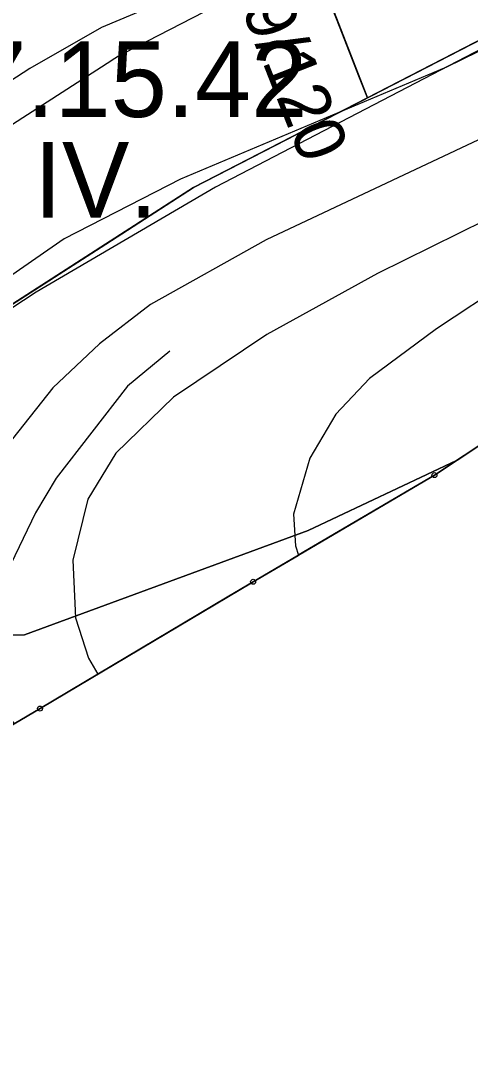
# Model space of a CAD drawing. Extents: x -706130 to -698555, y -971544 to -967260.
# Drawn here: x -704381.5 to -704292.3, y -971425.6 to -971218.1 of the extents above; entities that cross this region are included whole.
import ezdxf

# ---------------------------------------------------------------- set-up
doc = ezdxf.new("R2010")
doc.units = 0
for name, color, linetype in [('BPEJ hranice S', 7, 'Continuous'), ('BPEJ kód', 7, 'Continuous'), ('Hranice řešeného území', 7, 'Continuous'), ('KN_Hranice obce', 7, 'Continuous'), ('KN_Hranice_katastrální území', 7, 'Continuous'), ('KN_Hranice_parcel', 7, 'Continuous'), ('KN_Polygon parcely', 7, 'Continuous'), ('KN_POZEMKY_10_LESNI POZEMEK', 7, 'Continuous'), ('KN_POZEMKY_2_ORNA PUDA', 7, 'Continuous'), ('KN_Značky bodu BP', 7, 'Continuous'), ('Komunikace popis trid a kategorie popis S', 7, 'Continuous'), ('OP lesa 30 m', 7, 'Continuous'), ('Plochy N_P ŠRAFY', 7, 'Continuous'), ('Plochy přírodní - lesní S', 7, 'Continuous'), ('Plochy smíšené nezastavěného území všeobecné N', 7, 'Continuous'), ('Plochy zemědělské všeobecné CELEK S', 7, 'Continuous'), ('Plochy zmen_plochy zmen v krajine', 7, 'Continuous'), ('Plochy zmen_plochy zmen v krajine_ZAKL', 7, 'Continuous'), ('Povodi vodniho toku S', 7, 'Continuous'), ('Regulační bloky v krajině N', 7, 'Continuous'), ('Regulační bloky v krajině S', 7, 'Continuous'), ('USES_BC_mistni S', 7, 'Continuous'), ('USES_BK_nadregionalni N', 7, 'Continuous'), ('USES_nadregionalni_popis N', 7, 'Continuous'), ('USES_ŠRAFY N', 7, 'Continuous'), ('USES_ŠRAFY S', 7, 'Continuous'), ('VPO pro zalozeni prvku USES_BK nadregionalni_obrys N', 7, 'Continuous'), ('VPO pro zalozeni prvku USES_BK nadregionalni_plocha N', 7, 'Continuous'), ('VÝŠKOPIS_vrstevnice doplňková', 7, 'Continuous'), ('VÝŠKOPIS_vrstevnice hlavní', 7, 'Continuous'), ('VÝŠKOPIS_vrstevnice zesílená', 7, 'Continuous'), ('Zábory hodnocené - plochy', 7, 'Continuous')]:
    doc.layers.add(name, color=color, linetype=linetype)

msp = doc.modelspace()

# ---------------------------------------------------------------- linework, layer by layer
at = {"layer": 'BPEJ hranice S'}
for p, q in [((-704299.4, -971308.25), (-704257.3, -971280.39)), ((-704335.41, -971329.42), (-704299.4, -971308.25)), ((-704377.73, -971354.59), (-704335.41, -971329.42))]:
    msp.add_line(p, q, dxfattribs=at)
for points in [[(-704271.03, -971209.45), (-704281.66, -971219.28), (-704342.87, -971251.11), (-704378.49, -971271.96), (-704407.01, -971290.68), (-704407.49, -971291.03), (-704409.78, -971292.68), (-704413.99, -971295.73), (-704433.1, -971310.81), (-704467.88, -971337.03), (-704469.91, -971338.68), (-704470.4, -971339.07), (-704471.88, -971342.01), (-704458.27, -971378), (-704455.03, -971389.82), (-704482.74, -971402.86), (-704508.14, -971414.82)], [(-704281.66, -971219.28), (-704342.87, -971251.11), (-704378.49, -971271.96), (-704407.01, -971290.68)], [(-704392.68, -971363.46), (-704388.04, -971360.7), (-704385.48, -971359.18), (-704382.89, -971357.64), (-704377.73, -971354.59), (-704340.54, -971332.47), (-704335.41, -971329.42), (-704326.48, -971324.17), (-704326.47, -971324.16), (-704299.4, -971308.25), (-704257.3, -971280.39), (-704257.3, -971280.39)], [(-704257.3, -971280.39), (-704257.3, -971280.39), (-704299.4, -971308.25)], [(-704299.4, -971308.25), (-704326.47, -971324.16), (-704326.48, -971324.17), (-704335.41, -971329.42)], [(-704335.41, -971329.42), (-704340.54, -971332.47), (-704377.73, -971354.59)]]:
    msp.add_lwpolyline(points, dxfattribs=at)
at = {"layer": 'Hranice řešeného území'}
msp.add_lwpolyline([(-704031.43, -971118.62), (-704097.54, -971160.81), (-704139.52, -971193.07), (-704194.07, -971234.59), (-704254.21, -971278.34), (-704299.4, -971308.25), (-704335.41, -971329.42), (-704377.73, -971354.59), (-704382.89, -971357.64), (-704385.48, -971359.18), (-704392.68, -971363.46), (-704394.94, -971364.8), (-704450.76, -971387.81), (-704508.14, -971414.82), (-704547.28, -971416.68), (-704576.92, -971418.09), (-704680.3, -971423.01), (-704682.53, -971423.59), (-704690.13, -971425.56)], dxfattribs=at)
at = {"layer": 'KN_Hranice obce'}
msp.add_lwpolyline([(-704690.13, -971425.56), (-704682.53, -971423.59), (-704680.3, -971423.01), (-704576.92, -971418.09), (-704547.28, -971416.68), (-704508.14, -971414.82), (-704450.76, -971387.81), (-704394.94, -971364.8), (-704392.68, -971363.46), (-704385.48, -971359.18), (-704382.89, -971357.64), (-704377.73, -971354.59), (-704335.41, -971329.42), (-704299.4, -971308.25), (-704254.21, -971278.34)], dxfattribs=at)
at = {"layer": 'KN_Hranice_katastrální území'}
msp.add_lwpolyline([(-704690.13, -971425.56), (-704682.53, -971423.59), (-704680.3, -971423.01), (-704576.92, -971418.09), (-704547.28, -971416.68), (-704508.14, -971414.82), (-704450.76, -971387.81), (-704394.94, -971364.8), (-704392.68, -971363.46), (-704385.48, -971359.18), (-704382.89, -971357.64), (-704377.73, -971354.59), (-704335.41, -971329.42), (-704299.4, -971308.25), (-704254.21, -971278.34)], dxfattribs=at)
at = {"layer": 'KN_Hranice_parcel'}
for points in [[(-704335.41, -971329.42), (-704299.4, -971308.25), (-704254.21, -971278.34), (-704194.07, -971234.59), (-704139.52, -971193.07), (-704097.54, -971160.81), (-704031.43, -971118.62), (-704003.2, -971096.46), (-703961.85, -971053.05), (-703921.51, -971016.18), (-703884.75, -970989.54), (-703851.01, -970973.86), (-703809.77, -970964.35), (-703782.62, -970958.39), (-703722.22, -970950.5), (-703670.78, -970944.37)], [(-704407.56, -971289.95), (-704347.25, -971251.15), (-704280.58, -971216.79)], [(-704382.89, -971357.64), (-704377.73, -971354.59), (-704335.41, -971329.42)]]:
    msp.add_lwpolyline(points, dxfattribs=at)
at = {"layer": 'KN_Polygon parcely'}
for points in [[(-704059.31, -971011.16), (-704100.66, -971058.2), (-704113.27, -971060.37), (-704176.41, -971125.43), (-704277.35, -971213.96), (-704280.58, -971216.79), (-704347.25, -971251.15), (-704407.56, -971289.95), (-704405.65, -971319.56), (-704399.21, -971335.41), (-704382.89, -971357.64), (-704377.73, -971354.59), (-704335.41, -971329.42), (-704299.4, -971308.25), (-704254.21, -971278.34), (-704194.07, -971234.59), (-704139.52, -971193.07), (-704097.54, -971160.81), (-704031.43, -971118.62)], [(-704415.53, -971158.66), (-704506.42, -971249.39), (-704551.5, -971295.37), (-704580.53, -971322.96), (-704605.87, -971343.56), (-704603.2, -971350), (-704685.04, -971417.87), (-704682.53, -971423.59), (-704680.3, -971423.01), (-704576.92, -971418.09), (-704547.28, -971416.68), (-704511.39, -971381.95), (-704477.04, -971352.31), (-704470.04, -971338.35), (-704409.85, -971291.43), (-704407.56, -971289.95), (-704347.25, -971251.15), (-704280.58, -971216.79)]]:
    msp.add_lwpolyline(points, dxfattribs=at)
at = {"layer": 'KN_POZEMKY_10_LESNI POZEMEK'}
for p, q in [((-704347.25, -971251.15), (-704280.58, -971216.79)), ((-704407.56, -971289.95), (-704347.25, -971251.15)), ((-704254.21, -971278.34), (-704299.4, -971308.25)), ((-704299.4, -971308.25), (-704335.41, -971329.42)), ((-704335.41, -971329.42), (-704377.73, -971354.59)), ((-704377.73, -971354.59), (-704382.89, -971357.64))]:
    msp.add_line(p, q, dxfattribs=at)
at = {"layer": 'KN_POZEMKY_2_ORNA PUDA'}
for p, q in [((-704280.58, -971216.79), (-704347.25, -971251.15)), ((-704347.25, -971251.15), (-704407.56, -971289.95))]:
    msp.add_line(p, q, dxfattribs=at)
at = {"layer": 'KN_Značky bodu BP'}
for centre, radius in [((-704299.4, -971308.25), 0.5), ((-704299.4, -971308.25), 0.0303), ((-704335.41, -971329.42), 0.5), ((-704335.41, -971329.42), 0.0303), ((-704377.73, -971354.59), 0.5), ((-704377.73, -971354.59), 0.0303)]:
    msp.add_circle(centre, radius, dxfattribs=at)
at = {"layer": 'OP lesa 30 m'}
msp.add_line((-704363.48, -971225.92), (-704423.79, -971264.72), dxfattribs=at)
msp.add_lwpolyline([(-704153.74, -971058.99), (-704197.1, -971103.67), (-704297.13, -971191.4), (-704297.59, -971191.81), (-704360.99, -971224.48)], dxfattribs=at)
msp.add_arc((-704347.25, -971251.15), 30, 117.2654, 122.7549, dxfattribs=at)
at = {"layer": 'Plochy N_P ŠRAFY'}
for p, q in [((-704312.72, -971233.36), (-704280.58, -971216.79)), ((-704314.27, -971229.37), (-704312.72, -971233.36))]:
    msp.add_line(p, q, dxfattribs=at)
msp.add_lwpolyline([(-704322.2, -971209.01), (-704318.24, -971219.19), (-704314.27, -971229.37)], dxfattribs=at)
at = {"layer": 'Plochy přírodní - lesní S'}
for p, q in [((-704280.58, -971216.79), (-704347.25, -971251.15)), ((-704347.25, -971251.15), (-704407.56, -971289.95)), ((-704299.4, -971308.25), (-704254.21, -971278.34)), ((-704335.41, -971329.42), (-704299.4, -971308.25)), ((-704377.73, -971354.59), (-704335.41, -971329.42)), ((-704382.89, -971357.64), (-704377.73, -971354.59))]:
    msp.add_line(p, q, dxfattribs=at)
at = {"layer": 'Plochy smíšené nezastavěného území všeobecné N'}
for p, q in [((-704312.72, -971233.36), (-704280.58, -971216.79)), ((-704314.27, -971229.37), (-704312.72, -971233.36))]:
    msp.add_line(p, q, dxfattribs=at)
msp.add_lwpolyline([(-704322.2, -971209.01), (-704318.24, -971219.19), (-704314.27, -971229.37)], dxfattribs=at)
at = {"layer": 'Plochy zemědělské všeobecné CELEK S'}
for p, q in [((-704330.9, -971242.73), (-704312.72, -971233.36)), ((-704347.25, -971251.15), (-704330.9, -971242.73)), ((-704364.69, -971262.37), (-704347.25, -971251.15)), ((-704404.34, -971287.88), (-704364.69, -971262.37))]:
    msp.add_line(p, q, dxfattribs=at)
msp.add_lwpolyline([(-704312.72, -971233.36), (-704314.27, -971229.37), (-704318.24, -971219.19), (-704322.2, -971209.01), (-704326.16, -971198.83), (-704330.12, -971188.65), (-704334.08, -971178.47), (-704338.05, -971168.29), (-704342.01, -971158.11), (-704345.97, -971147.93), (-704349.93, -971137.75), (-704353.89, -971127.57), (-704357.86, -971117.39), (-704361.82, -971107.21), (-704365.78, -971097.03), (-704369.72, -971086.89)], dxfattribs=at)
at = {"layer": 'Plochy zmen_plochy zmen v krajine'}
msp.add_lwpolyline([(-704280.58, -971216.79), (-704337.74, -971066.33), (-704352.25, -971025.04), (-704354.41, -971041.91), (-704363.75, -971071.95), (-704369.72, -971086.89), (-704365.78, -971097.03), (-704361.82, -971107.21), (-704357.86, -971117.39), (-704353.89, -971127.57), (-704349.93, -971137.75), (-704345.97, -971147.93), (-704342.01, -971158.11), (-704338.05, -971168.29), (-704334.08, -971178.47), (-704330.12, -971188.65), (-704326.16, -971198.83), (-704322.2, -971209.01), (-704318.24, -971219.19), (-704314.27, -971229.37), (-704312.72, -971233.36)], close=True, dxfattribs=at)
at = {"layer": 'Plochy zmen_plochy zmen v krajine_ZAKL'}
msp.add_lwpolyline([(-704280.58, -971216.79), (-704337.74, -971066.33), (-704352.25, -971025.04), (-704354.41, -971041.91), (-704363.75, -971071.95), (-704369.72, -971086.89), (-704365.78, -971097.03), (-704361.82, -971107.21), (-704357.86, -971117.39), (-704353.89, -971127.57), (-704349.93, -971137.75), (-704345.97, -971147.93), (-704342.01, -971158.11), (-704338.05, -971168.29), (-704334.08, -971178.47), (-704330.12, -971188.65), (-704326.16, -971198.83), (-704322.2, -971209.01), (-704318.24, -971219.19), (-704314.27, -971229.37), (-704312.72, -971233.36)], close=True, dxfattribs=at)
at = {"layer": 'Povodi vodniho toku S'}
for points in [[(-704295.05, -971305.37), (-704254.21, -971278.34), (-704194.07, -971234.59), (-704139.52, -971193.07), (-704097.54, -971160.81), (-704045.92, -971127.87)], [(-705124.58, -971237.16), (-705066.73, -971282.21), (-705048.17, -971290.72), (-704966.01, -971322.36), (-704912.68, -971324.61), (-704850.01, -971290.77), (-704789.63, -971256.64), (-704724.24, -971255.79), (-704654.65, -971276.47), (-704609.18, -971303.34), (-704556.53, -971328.82), (-704481.76, -971345.51), (-704409.39, -971346.11), (-704397.56, -971340.41), (-704380.79, -971339.95), (-704324.49, -971319.27), (-704295.05, -971305.37)], [(-704295.05, -971305.37), (-704324.49, -971319.27), (-704380.79, -971339.95), (-704397.56, -971340.41), (-704409.39, -971346.11), (-704481.76, -971345.51), (-704556.53, -971328.82), (-704609.18, -971303.34), (-704654.65, -971276.47), (-704724.24, -971255.79), (-704789.63, -971256.64), (-704850.01, -971290.77), (-704912.68, -971324.61), (-704966.01, -971322.36), (-705048.17, -971290.72), (-705066.73, -971282.21), (-705124.58, -971237.16)], [(-704690.13, -971425.56), (-704682.53, -971423.59), (-704680.3, -971423.01), (-704576.92, -971418.09), (-704547.28, -971416.68), (-704508.14, -971414.82), (-704450.76, -971387.81), (-704394.94, -971364.8), (-704392.68, -971363.46), (-704385.48, -971359.18), (-704382.89, -971357.64), (-704377.73, -971354.59), (-704335.41, -971329.42), (-704299.4, -971308.25), (-704295.05, -971305.37)]]:
    msp.add_lwpolyline(points, dxfattribs=at)
at = {"layer": 'Regulační bloky v krajině N'}
msp.add_lwpolyline([(-704280.58, -971216.79), (-704337.74, -971066.33), (-704352.25, -971025.04), (-704354.41, -971041.91), (-704363.75, -971071.95), (-704369.72, -971086.89), (-704365.78, -971097.03), (-704361.82, -971107.21), (-704357.86, -971117.39), (-704353.89, -971127.57), (-704349.93, -971137.75), (-704345.97, -971147.93), (-704342.01, -971158.11), (-704338.05, -971168.29), (-704334.08, -971178.47), (-704330.12, -971188.65), (-704326.16, -971198.83), (-704322.2, -971209.01), (-704318.24, -971219.19), (-704314.27, -971229.37), (-704312.72, -971233.36)], close=True, dxfattribs=at)
at = {"layer": 'Regulační bloky v krajině S'}
for p, q in [((-704280.58, -971216.79), (-704347.25, -971251.15)), ((-704330.9, -971242.73), (-704312.72, -971233.36)), ((-704347.25, -971251.15), (-704330.9, -971242.73)), ((-704347.25, -971251.15), (-704407.56, -971289.95)), ((-704364.69, -971262.37), (-704347.25, -971251.15)), ((-704404.34, -971287.88), (-704364.69, -971262.37)), ((-704299.4, -971308.25), (-704254.21, -971278.34)), ((-704335.41, -971329.42), (-704299.4, -971308.25)), ((-704377.73, -971354.59), (-704335.41, -971329.42)), ((-704382.89, -971357.64), (-704377.73, -971354.59))]:
    msp.add_line(p, q, dxfattribs=at)
msp.add_lwpolyline([(-704312.72, -971233.36), (-704314.27, -971229.37), (-704318.24, -971219.19), (-704322.2, -971209.01), (-704326.16, -971198.83), (-704330.12, -971188.65), (-704334.08, -971178.47), (-704338.05, -971168.29), (-704342.01, -971158.11), (-704345.97, -971147.93), (-704349.93, -971137.75), (-704353.89, -971127.57), (-704357.86, -971117.39), (-704361.82, -971107.21), (-704365.78, -971097.03), (-704369.72, -971086.89)], dxfattribs=at)
at = {"layer": 'USES_BC_mistni S'}
msp.add_lwpolyline([(-704059.31, -971011.16), (-704100.66, -971058.2), (-704113.27, -971060.37), (-704176.41, -971125.43), (-704277.35, -971213.96), (-704280.58, -971216.79), (-704347.25, -971251.15), (-704407.56, -971289.95), (-704405.65, -971319.56), (-704399.21, -971335.41), (-704382.89, -971357.64), (-704377.73, -971354.59), (-704335.41, -971329.42), (-704299.4, -971308.25), (-704254.21, -971278.34), (-704194.07, -971234.59), (-704139.52, -971193.07), (-704097.54, -971160.81), (-704031.43, -971118.62)], dxfattribs=at)
at = {"layer": 'USES_BK_nadregionalni N'}
msp.add_lwpolyline([(-704351.58, -971019.76), (-704352.25, -971025.04), (-704354.41, -971041.91), (-704363.75, -971071.95), (-704369.72, -971086.89), (-704312.72, -971233.36), (-704280.58, -971216.79), (-704277.35, -971213.96), (-704333.99, -971068.42)], close=True, dxfattribs=at)
at = {"layer": 'USES_ŠRAFY N'}
msp.add_lwpolyline([(-704351.58, -971019.76), (-704352.25, -971025.04), (-704354.41, -971041.91), (-704363.75, -971071.95), (-704369.72, -971086.89), (-704312.72, -971233.36), (-704280.58, -971216.79), (-704277.35, -971213.96), (-704333.99, -971068.42)], close=True, dxfattribs=at)
at = {"layer": 'USES_ŠRAFY S'}
msp.add_lwpolyline([(-704059.31, -971011.16), (-704100.66, -971058.2), (-704113.27, -971060.37), (-704176.41, -971125.43), (-704277.35, -971213.96), (-704280.58, -971216.79), (-704347.25, -971251.15), (-704407.56, -971289.95), (-704405.65, -971319.56), (-704399.21, -971335.41), (-704382.89, -971357.64), (-704377.73, -971354.59), (-704335.41, -971329.42), (-704299.4, -971308.25), (-704254.21, -971278.34), (-704194.07, -971234.59), (-704139.52, -971193.07), (-704097.54, -971160.81), (-704031.43, -971118.62)], dxfattribs=at)
at = {"layer": 'VPO pro zalozeni prvku USES_BK nadregionalni_obrys N'}
msp.add_lwpolyline([(-704351.58, -971019.76), (-704352.25, -971025.04), (-704354.41, -971041.91), (-704363.75, -971071.95), (-704369.72, -971086.89), (-704312.72, -971233.36), (-704280.58, -971216.79), (-704277.35, -971213.96), (-704333.99, -971068.42), (-704351.58, -971019.76)], dxfattribs=at)
at = {"layer": 'VPO pro zalozeni prvku USES_BK nadregionalni_plocha N'}
msp.add_lwpolyline([(-704277.35, -971213.96), (-704333.99, -971068.42), (-704351.58, -971019.76), (-704352.25, -971025.04), (-704354.41, -971041.91), (-704363.75, -971071.95), (-704369.72, -971086.89), (-704312.72, -971233.36), (-704280.58, -971216.79)], dxfattribs=at)
at = {"layer": 'VÝŠKOPIS_vrstevnice doplňková'}
msp.add_lwpolyline([(-704351.96, -971283.63), (-704360.37, -971290.62), (-704374.5, -971308.88), (-704378.64, -971315.73), (-704388.48, -971336.13), (-704388.48, -971337.7), (-704389.19, -971338.13), (-704389.19, -971340.12), (-704390.58, -971343.51), (-704391.64, -971353.87), (-704387.45, -971360.35)], dxfattribs=at)
at = {"layer": 'VÝŠKOPIS_vrstevnice hlavní'}
for points in [[(-704074.46, -971046.79), (-704094.29, -971073.19), (-704141.95, -971142.1), (-704153.79, -971156.08), (-704172.19, -971175.2), (-704201.3, -971200.88), (-704217.85, -971214), (-704256.37, -971239.68), (-704273.2, -971249.67), (-704310.73, -971268.22), (-704332.7, -971280.34), (-704351.24, -971292.76), (-704362.66, -971303.88), (-704368.22, -971313.02), (-704371.22, -971325.14), (-704370.65, -971336.56), (-704368.08, -971344.55), (-704366.24, -971347.76)], [(-704073.32, -971073.47), (-704122.97, -971136.82), (-704144.66, -971161.21), (-704168.62, -971186.32), (-704189.31, -971205.16), (-704211.28, -971222.56), (-704234.68, -971239.11), (-704268.21, -971260.23), (-704284.76, -971269.79), (-704299.03, -971279.2), (-704312.29, -971289.05), (-704319, -971296.18), (-704324.14, -971304.88), (-704327.42, -971316.01), (-704326.99, -971322.29), (-704326.38, -971324.11)], [(-704328.99, -971204.02), (-704365.51, -971219.42), (-704379.78, -971227.56), (-704398.32, -971239.54), (-704417.01, -971254.24), (-704434.28, -971270.64), (-704446.12, -971280.06), (-704458.96, -971288.48), (-704469.66, -971293.61), (-704479.22, -971296.89), (-704512.18, -971304.31), (-704528.16, -971308.88), (-704542.14, -971313.87), (-704551.84, -971318.29), (-704564.11, -971325.57), (-704576.66, -971335.99), (-704590.07, -971353.11), (-704595.35, -971361.67), (-704599.06, -971369.94), (-704601.35, -971378.5), (-704602.49, -971387.06), (-704601.49, -971401.33), (-704598.92, -971409.89), (-704594.14, -971418.91)], [(-704257.79, -971206.44), (-704278.34, -971218.14), (-704297.03, -971227.27), (-704349.82, -971249.53), (-704372.93, -971261.37), (-704386.63, -971270.79), (-704396.76, -971278.92), (-704405.74, -971288.05), (-704425.86, -971310.45), (-704436.27, -971319.44), (-704443.41, -971324.29), (-704451.4, -971328.28), (-704478.22, -971339.12), (-704506.75, -971352.25), (-704516.88, -971358.1), (-704526.3, -971364.95), (-704536, -971374.51), (-704541.28, -971383.07), (-704543.42, -971388.2), (-704545.56, -971396.76), (-704545.99, -971401.9), (-704545.42, -971408.75), (-704543.71, -971415.6), (-704543.22, -971416.49)]]:
    msp.add_lwpolyline(points, dxfattribs=at)
at = {"layer": 'VÝŠKOPIS_vrstevnice zesílená'}
msp.add_lwpolyline([(-704079.03, -971030.53), (-704091.87, -971046.22), (-704137.38, -971113.99), (-704149.94, -971131.25), (-704162.92, -971147.66), (-704181.47, -971167.06), (-704200.87, -971184.33), (-704210.57, -971192.03), (-704236.82, -971211.01), (-704253.09, -971221.42), (-704282.76, -971237.97), (-704332.84, -971261.51), (-704355.81, -971274.35), (-704365.94, -971282.2), (-704375.21, -971290.9), (-704394.76, -971315.58), (-704409.74, -971330.28), (-704414.87, -971334.13), (-704452.56, -971356.28), (-704489.63, -971374.93), (-704495.63, -971378.64)], dxfattribs=at)
at = {"layer": 'Zábory hodnocené - plochy'}
msp.add_lwpolyline([(-704280.58, -971216.79), (-704337.74, -971066.33), (-704352.25, -971025.04), (-704354.41, -971041.91), (-704363.75, -971071.95), (-704369.72, -971086.89), (-704365.78, -971097.03), (-704361.82, -971107.21), (-704357.86, -971117.39), (-704353.89, -971127.57), (-704349.93, -971137.75), (-704345.97, -971147.93), (-704342.01, -971158.11), (-704338.05, -971168.29), (-704334.08, -971178.47), (-704330.12, -971188.65), (-704326.16, -971198.83), (-704322.2, -971209.01), (-704318.24, -971219.19), (-704314.27, -971229.37), (-704312.72, -971233.36)], close=True, dxfattribs=at)

# ---------------------------------------------------------------- texts
at = {"layer": 'BPEJ kód'}
for s, p in [('7.15.42', (-704391.58, -971237.16)), ('IV.', (-704378.94, -971257.13))]:
    msp.add_text(s, height=15, dxfattribs=at).set_placement(p)
at = {"layer": 'Komunikace popis trid a kategorie popis S'}
msp.add_text('III/27244   S 7,5/60', height=15, rotation=45.9672, dxfattribs=at).set_placement((-704489.96, -971280.7))
at = {"layer": 'USES_nadregionalni_popis N'}
msp.add_text('NRBK K34B 119/120', height=10, rotation=291.4436, dxfattribs=at).set_placement((-704371.43, -971129.92))

doc.saveas('drawing.dxf')
